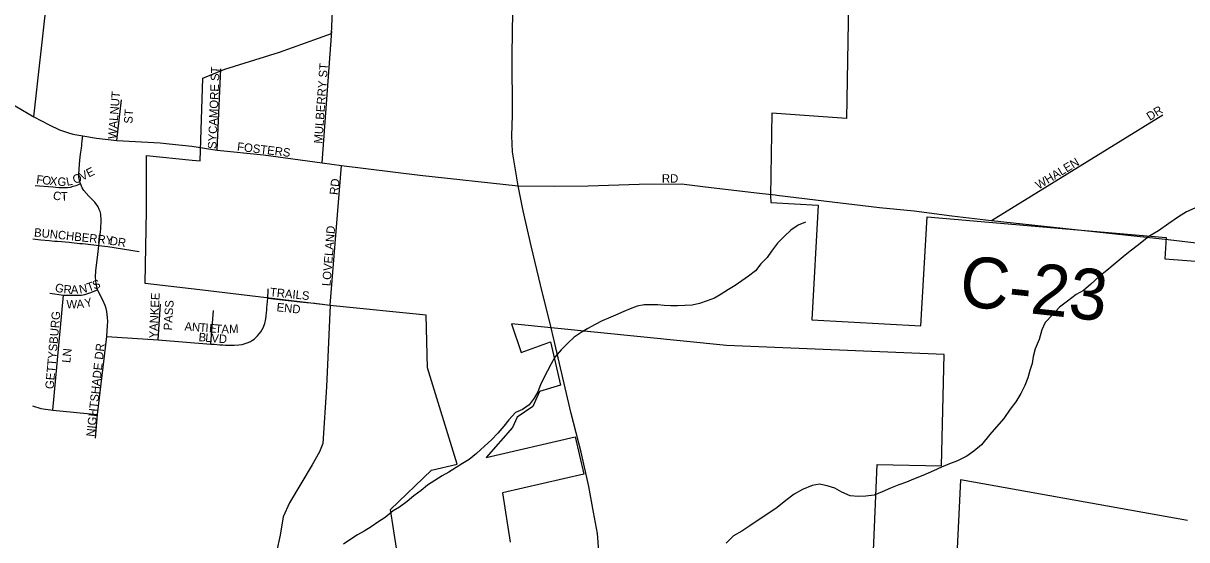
# Model space of a CAD drawing. Extents: x 1310247 to 1664935, y 284496 to 704931.
# Drawn here: x 1478771 to 1485632, y 481504 to 484550 of the extents above; entities that cross this region are included whole.
import ezdxf

# ---------------------------------------------------------------- set-up
doc = ezdxf.new("R2010")
doc.units = 0
for name, color, linetype in [('GM_P_State_Location', 7, 'Continuous'), ('GM_X_Corporation_Text', 7, 'Continuous'), ('GM_X_County_Road_Text', 7, 'Continuous'), ('GM_X_County_Subdivision_Text', 7, 'Continuous'), ('GM_X_Interstate_Shield', 7, 'Continuous'), ('GM_X_Major_Lake_Text', 7, 'Continuous'), ('GM_X_Minor_River_Text', 7, 'Continuous'), ('GM_X_Rail_Line', 7, 'Continuous'), ('GM_X_State_Location', 7, 'Continuous'), ('GM_X_Township_Road', 7, 'Continuous')]:
    doc.layers.add(name, color=color, linetype=linetype)

msp = doc.modelspace()

# ---------------------------------------------------------------- linework, layer by layer
at = {"layer": 'GM_X_Corporation_Text'}
for points in [[(1480533.8, 483726.5), (1480591.8, 484502.9)], [(1479914, 483800.9), (1479935.4, 484281.7)], [(1479632.3, 483838.1), (1479766.1, 483824.1), (1479914, 483800.9), (1480187.8, 483773.3), (1480533.8, 483726.5), (1480648.4, 483711.8), (1481109.8, 483653.9), (1481689.4, 483591.1), (1481904.1, 483589.9), (1482103, 483591.4), (1482402.9, 483601.3), (1482652.6, 483602), (1482795, 483585.4)], [(1480580.6, 482888), (1480648.4, 483711.8)], [(1482795, 483585.4), (1483112, 483548.5), (1483205.2, 483537.1), (1483213.8, 483536)]]:
    msp.add_lwpolyline(points, dxfattribs=at)
at = {"layer": 'GM_X_County_Road_Text'}
for points in [[(1476837.7, 485252.4), (1476963, 485165.5), (1477266, 484946.2), (1477457.6, 484833), (1477709, 484667.2), (1477990.7, 484494.3), (1478302.6, 484298.2), (1478621.6, 484121.8), (1478833.3, 483998.3), (1478923.9, 483950.5), (1478985.7, 483921.9), (1479032.4, 483904.8), (1479064.4, 483895.8), (1479122.6, 483885), (1479203.7, 483872.1), (1479323.9, 483858), (1479578.9, 483843.7), (1479632.3, 483838.1)], [(1483213.8, 483536), (1483441.8, 483508), (1483820.8, 483464.2), (1484023.7, 483443.5), (1484246.9, 483413.4), (1484480.6, 483386), (1485522.4, 483274), (1486083.2, 483207.2)]]:
    msp.add_lwpolyline(points, dxfattribs=at)
at = {"layer": 'GM_X_County_Subdivision_Text'}
for points in [[(1478833.3, 483998.3), (1478911, 484686.8), (1478938.3, 485012.2), (1479085.4, 486565.2), (1479231.6, 488465.5), (1479301.4, 489011), (1479426.1, 490533.8)], [(1480580.6, 482888), (1480558.9, 482405), (1480538.1, 482070.8), (1480518.3, 482022.1), (1480475.3, 481945.7), (1480341.7, 481721.3), (1480303.5, 481640.2), (1480285.5, 481532.1), (1480265.2, 481433.9)]]:
    msp.add_lwpolyline(points, dxfattribs=at)
at = {"layer": 'GM_X_Interstate_Shield'}
for points in [[(1481860.4, 482849.6), (1481832.6, 482959.1), (1481766.5, 483237.6), (1481718.3, 483443.3), (1481689.4, 483591.1), (1481656.8, 483791.7), (1481652.6, 483885.5), (1481656.5, 484008.2), (1481654, 484367.2), (1481659.7, 484743.8), (1481659.7, 484891.5)], [(1481898.3, 482695.4), (1481884.6, 482754.1), (1481860.4, 482849.6)], [(1482165.5, 481436.7), (1482156.6, 481541.1), (1482134.1, 481666), (1482106.5, 481819.1), (1482060.1, 482020.8), (1482002.6, 482248.9), (1481898.3, 482695.4)]]:
    msp.add_lwpolyline(points, dxfattribs=at)
at = {"layer": 'GM_X_Major_Lake_Text'}
for points in [[(1483638.6, 484785.7), (1483624.9, 483988.8), (1483185.9, 484019.4), (1483177.6, 483532), (1483179.5, 483492.9), (1483457.9, 483476.3), (1483420.3, 482801.4), (1484064.3, 482765.6), (1484100.1, 483409.1), (1485510.9, 483286.7), (1485503, 483161.4), (1485736.7, 483143)], [(1480990.5, 481340.7), (1480936.9, 481682.5), (1481177.9, 481915.2), (1481330.1, 481950.4), (1481155.2, 482518.1), (1481147.8, 482828), (1480599.4, 482883), (1479813.5, 482978.3), (1479490.9, 483014.5), (1479498.3, 483445.5), (1479497.6, 483770.3), (1479766.5, 483742.7), (1479815.4, 483739.3), (1479829.8, 484226.3), (1479960.7, 484278.8), (1480281.6, 484379.3), (1480588.6, 484489), (1480598.2, 484705.9)], [(1483781.7, 481394), (1483805.7, 481948.4), (1484185.6, 481941), (1484202, 482596.8), (1482918.8, 482650.5), (1481649.3, 482777.7), (1481707, 482608.6), (1481880.3, 482671.4), (1481939.6, 482415.9), (1481815.4, 482377.5), (1481775.9, 482290), (1481683.9, 482227.9), (1481655.7, 482166), (1481500.5, 481989.7), (1482025.6, 482110.9), (1482077.2, 481890.7), (1481597.1, 481781.8), (1481642.8, 481490.4)], [(1485636.2, 481618.2), (1484297.4, 481857.3), (1484274.3, 481372.9)]]:
    msp.add_lwpolyline(points, dxfattribs=at)
at = {"layer": 'GM_X_Minor_River_Text'}
for points in [[(1485680.2, 483458.4), (1485629.7, 483437.2), (1485583, 483407.8), (1485526.2, 483368.6), (1485465.3, 483325.5), (1485408.6, 483292.3), (1485347.6, 483243.1), (1485298.8, 483205.8), (1485256.2, 483172.4), (1485209.4, 483133.1), (1485160.5, 483091.7), (1485115.8, 483056.3), (1485066.9, 483011), (1485022.2, 482973.6), (1484979.6, 482950.2), (1484928.8, 482910.9), (1484882.1, 482875.6), (1484839.2, 482830.1), (1484796.4, 482784.7), (1484777.6, 482742.9), (1484760.6, 482685), (1484737.6, 482629.2), (1484726.9, 482585.3), (1484720.2, 482543.3), (1484707.4, 482501.4), (1484694.7, 482459.5), (1484677.9, 482413.6), (1484653, 482365.9), (1484624.2, 482318.2), (1484591.3, 482274.6), (1484552.3, 482219.1), (1484509.4, 482169.7), (1484470.5, 482124.2), (1484421.4, 482064.8), (1484376.6, 482027.4), (1484334, 481998), (1484279.4, 481968.8), (1484232.9, 481951.5), (1484186.5, 481932.2), (1484138, 481910.9), (1484075.3, 481883.8), (1484020.8, 481860.6), (1483978.4, 481843.2), (1483934, 481827.9), (1483885.5, 481808.6), (1483835, 481787.4), (1483788.5, 481768.1), (1483740.3, 481760.8), (1483694.1, 481759.5), (1483648, 481762.3), (1483598.2, 481785.1), (1483556.5, 481807.8), (1483510.6, 481822.6), (1483466.6, 481831.3), (1483422.3, 481824), (1483365.8, 481800.8), (1483317.2, 481773.5)], [(1483383.7, 483376.6), (1483341.3, 483359.3), (1483296.7, 483329.9), (1483258, 483292.4), (1483219.2, 483252.9), (1483182.3, 483205.4), (1483157.6, 483167.7), (1483120.9, 483130.2), (1483088.1, 483090.6), (1483047.5, 483059.1), (1483008.9, 483031.7), (1482968.3, 483004.3), (1482929.8, 482978.8), (1482887.2, 482951.4), (1482846.7, 482928), (1482804.3, 482912.6), (1482757.9, 482897.3), (1482715.7, 482888), (1482671.5, 482884.7), (1482629.3, 482883.3), (1482589.2, 482884), (1482551.1, 482884.6), (1482513.1, 482889.2), (1482470.9, 482889.9), (1482432.8, 482888.5), (1482390.6, 482881.1), (1482350.2, 482865.7), (1482311.8, 482850.3), (1482263.3, 482829), (1482222.9, 482811.6), (1482184.5, 482794.2), (1482144, 482772.8), (1482099.5, 482749.4), (1482061, 482726), (1482020.4, 482698.5), (1481981.7, 482663), (1481942.9, 482623.6), (1481906.1, 482580), (1481883.4, 482542.3), (1481862.7, 482500.5), (1481839.9, 482458.8), (1481821.2, 482417), (1481804.5, 482377.1), (1481783.8, 482339.3), (1481755.1, 482299.7), (1481714.5, 482272.3), (1481674.1, 482254.9), (1481635.2, 482211.4), (1481604.5, 482173.8), (1481569.7, 482132.2), (1481533, 482092.7), (1481490.2, 482055.3), (1481443.4, 482011.9), (1481400.7, 481976.5), (1481362.2, 481953), (1481323.7, 481929.6), (1481281.1, 481902.2), (1481240.6, 481880.8), (1481198, 481853.4), (1481155.4, 481826), (1481116.8, 481794.5), (1481074.2, 481763.1), (1481035.5, 481729.6), (1480990.8, 481696.3), (1480952.3, 481674.8), (1480905.5, 481635.5), (1480863, 481608.1), (1480822.4, 481580.6), (1480781.9, 481555.2), (1480741.4, 481533.8), (1480702.8, 481508.3), (1480660.2, 481479)], [(1483317.2, 481773.5), (1483268.4, 481736.2), (1483217.6, 481694.9), (1483166.9, 481661.6), (1483122.3, 481632.3), (1483055.3, 481587.2), (1483008.6, 481553.9), (1482960, 481526.6), (1482915.2, 481483.2)]]:
    msp.add_lwpolyline(points, dxfattribs=at)
at = {"layer": 'GM_X_State_Location'}
for points in [[(1479323.9, 483858), (1479350.7, 484098.6)], [(1484480.6, 483386), (1485489.7, 484008.8)], [(1479198.3, 482103.9), (1479208.7, 482242.8), (1479263.7, 482703.2), (1479267.7, 482767.2), (1479269.2, 482790.7), (1479268.7, 482814), (1479266.9, 482832.2), (1479264, 482850.3), (1479259.9, 482868.2), (1479254.5, 482886.1), (1479241, 482917.4), (1479208.7, 482977.2), (1479202.1, 483012.4), (1479197.9, 483052.1), (1479199, 483089.8), (1479211.9, 483186.3), (1479213.7, 483203.1), (1479215.5, 483219.9), (1479217.9, 483239.9), (1479219.4, 483253.5), (1479221.4, 483270.3), (1479223.4, 483287.2), (1479227.1, 483320.9), (1479228.7, 483337.9), (1479231.6, 483388.9), (1479228.8, 483423.2), (1479224.1, 483440.3), (1479219.8, 483451.2), (1479212.4, 483466.9), (1479203.3, 483481.3), (1479192.9, 483494.7), (1479181.5, 483507.1), (1479169.6, 483518.9), (1479157.6, 483530.4), (1479127.9, 483563.8), (1479118.7, 483578.4), (1479108, 483604.4), (1479106, 483609.1), (1479099.8, 483641.6), (1479098.9, 483658.2), (1479100.1, 483692), (1479105.5, 483743.2), (1479109.9, 483777.4), (1479114.4, 483813.6), (1479116.3, 483828.8), (1479117.4, 483839.9), (1479122.6, 483885)], [(1478841.3, 483593.6), (1478946.4, 483584.2), (1478963.7, 483582.5), (1478981, 483581.1), (1478998.3, 483580.2), (1479004.6, 483580.5), (1479032.7, 483581.5), (1479049.7, 483584.1), (1479066.6, 483588.1), (1479083.2, 483593.3), (1479092.8, 483596.6), (1479108, 483604.4)], [(1478828.5, 483278.7), (1478874.6, 483272.7), (1478923.5, 483267.7), (1478939.7, 483266.4), (1478956.1, 483265.2), (1478972.5, 483264), (1479042.7, 483257.9), (1479055.1, 483256.9), (1479104.6, 483251.7), (1479121.1, 483250.1), (1479137.6, 483248.5), (1479154.1, 483246.8), (1479203.6, 483241.6), (1479217.9, 483239.9), (1479269.6, 483233.2), (1479454.2, 483203.3)], [(1478928.9, 482958.1), (1479008.1, 482946.1), (1479091.4, 482946.3), (1479115.4, 482947), (1479134.5, 482950.7), (1479163.4, 482959.9), (1479208.7, 482977.2)], [(1478945.2, 482267.9), (1479008.1, 482946.1)], [(1479263.7, 482703.2), (1479566.5, 482683.5), (1479878.1, 482658.3), (1479896.5, 482656.8), (1479930.3, 482654.4), (1479947.2, 482653.2), (1479964, 482652.4), (1479980.9, 482651.8), (1479997.8, 482651.4), (1480014.7, 482651.5), (1480042.5, 482653.3), (1480062, 482655.9), (1480080.8, 482660.7), (1480096.6, 482666.5), (1480111.5, 482673.7), (1480122.3, 482680.2), (1480132.8, 482687.9), (1480143.1, 482696.5), (1480152.7, 482705.8), (1480162.9, 482717.6), (1480172.2, 482730.5), (1480180.5, 482744.3), (1480187.6, 482758.6), (1480191.5, 482768.6), (1480195, 482779.7), (1480201.2, 482806.5), (1480204.1, 482825.1), (1480205.8, 482843.9), (1480206.9, 482856.5), (1480208.1, 482873.3), (1480209.3, 482890.1), (1480212.6, 482928.9), (1480216.2, 482973.6), (1480216, 482983)], [(1479566.5, 482683.5), (1479579.8, 482893.1)], [(1480212.6, 482928.9), (1480402.6, 482907.9), (1480444, 482903.4), (1480468, 482900.8), (1480490, 482898.4), (1480504.9, 482896.8), (1480519.7, 482894.6), (1480580.6, 482888)], [(1479878.1, 482658.3), (1479885.5, 482765.7), (1479887.2, 482782), (1479892.4, 482855.1)], [(1478826, 482292.9), (1478875.2, 482278.7), (1478945.2, 482267.9), (1479208.7, 482242.8)]]:
    msp.add_lwpolyline(points, dxfattribs=at)

# ---------------------------------------------------------------- texts
at = {"layer": 'GM_P_State_Location'}
for s, rotation, p in [('WALNUT', 85.23876, (1479320, 483865)), ('DR', 32.01275, (1485414, 483973.4)), ('ST', 86.42535, (1479414.7, 483956.2)), ('E', 26.57839, (1479157.7, 483639.3)), ('WHALEN', 31.29034, (1484758.5, 483568.6)), ('F', 353.75936, (1478846.6, 483605.1)), ('O', 353.785, (1478881.6, 483601.3)), ('X', 353.75876, (1478925.3, 483596.5)), ('G', 357.53833, (1478972.6, 483591.5)), ('L', 11.4319, (1479029.8, 483590.6)), ('O', 23.33249, (1479075.1, 483601)), ('V', 26.36842, (1479118.1, 483619.6)), ('C', 349.02825, (1478943.5, 483512.2)), ('T', 0.77324, (1478993.5, 483503.6)), ('BUNCHBERRY', 353.99063, (1478833.3, 483292.8)), ('DR', 351.03269, (1479278.1, 483244.3)), ('G', 344.01257, (1478954, 482971.1)), ('T', 19.64792, (1479156.4, 482966.5)), ('S', 19.83016, (1479189.7, 482978.4)), ('R', 355.97328, (1479007.5, 482957)), ('A', 1.07458, (1479051.9, 482954.1)), ('N', 10.96203, (1479105.2, 482955.9)), ('YANKEE', 86.98901, (1479562, 482689.9)), ('TRAILS', 354.17681, (1480223.6, 482940.8)), ('W', 0.36986, (1479025.9, 482868)), ('A', 4.50822, (1479087.1, 482868.5)), ('Y', 13.82654, (1479139.7, 482873.4)), ('PASS', 86.53376, (1479647.9, 482737.6)), ('END', 354.09772, (1480263.2, 482851.7)), ('GETTYSBURG', 85.03056, (1478950.4, 482391)), ('A', 355.71194, (1479720.8, 482738.4)), ('N', 355.69014, (1479764.7, 482735.1)), ('T', 355.71008, (1479808.6, 482731.8)), ('I', 355.7171, (1479843.7, 482729.2)), ('E', 355.71008, (1479865.6, 482727.5)), ('T', 355.71008, (1479900.7, 482724.9)), ('A', 359.6887, (1479939.6, 482722.1)), ('M', 2.27369, (1479986, 482721.9)), ('B', 355.08916, (1479803.7, 482675.6)), ('L', 355.10625, (1479843.1, 482672.2)), ('V', 355.14383, (1479878.3, 482669.2)), ('D', 356.08864, (1479923, 482665.4)), ('LN', 83.99458, (1479048.3, 482545.1)), ('NIGHTSHADE DR', 83.88393, (1479192.5, 482109.6))]:
    msp.add_text(s, height=50, rotation=rotation, dxfattribs=at).set_placement(p)
at = {"layer": 'GM_X_Rail_Line'}
for s, rotation, p in [('SYCAMORE ST', 87.63766, (1479909.6, 483807.4)), ('MULBERRY ST', 85.87242, (1480534.4, 483838.5)), ('FOSTERS', 353.11815, (1480030.2, 483798.7)), ('RD', 83.9832, (1480626.9, 483535.2)), ('RD', 0.00001, (1482537, 483609.6)), ('LOVELAND', 85.48563, (1480582.8, 482998.1))]:
    msp.add_text(s, height=50, rotation=rotation, dxfattribs=at).set_placement(p)
at = {"layer": 'GM_X_Township_Road'}
msp.add_text('C-23', height=300, rotation=353.8008, dxfattribs=at).set_placement((1484282.8, 482885.3))

doc.saveas('drawing.dxf')
